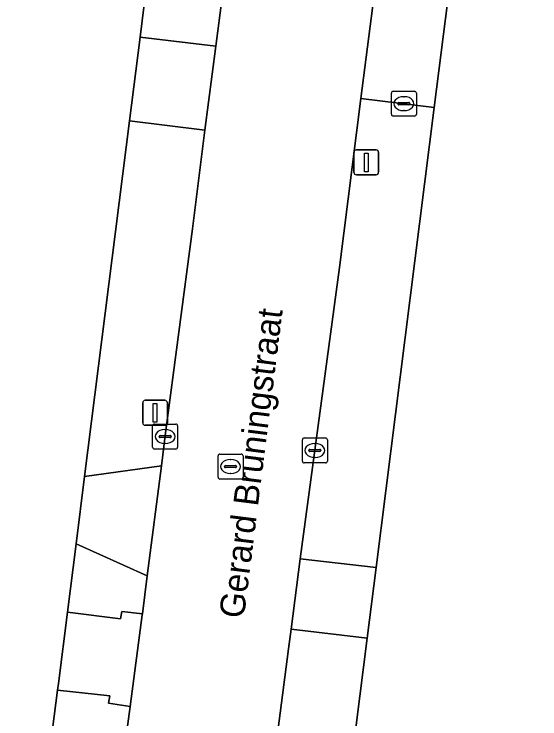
# Model space of a CAD drawing. Extents: x 161258 to 161838, y 380833 to 381727.
# Drawn here: x 161648.48 to 161669.58, y 381280.77 to 381309.04 of the extents above; entities that cross this region are included whole.
import ezdxf

# ---------------------------------------------------------------- set-up
doc = ezdxf.new("R2010")
doc.units = 0
for name, color, linetype in [('IMGEO_Brandkraan', 7, 'Continuous'), ('IMGEO_Erf', 7, 'Continuous'), ('IMGEO_Kolk', 7, 'Continuous'), ('IMGEO_Lichtmast', 7, 'Continuous'), ('IMGEO_Openbare_ruimte_label', 7, 'Continuous'), ('IMGEO_Rijbaan_lokaal_open', 7, 'Continuous'), ('IMGEO_Rioolput', 7, 'Continuous'), ('IMGEO_Voetpad_open', 7, 'Continuous')]:
    doc.layers.add(name, color=color, linetype=linetype)

msp = doc.modelspace()

# ---------------------------------------------------------------- linework, layer by layer
at = {"layer": 'IMGEO_Brandkraan'}
for p, q in [((161663.692, 381305.945), (161664.544, 381305.945)), ((161663.617, 381305.019), (161663.617, 381305.871)), ((161664.105, 381305.725), (161664.13, 381305.725)), ((161664.618, 381305.871), (161664.618, 381305.019)), ((161663.876, 381305.439), (161663.876, 381305.451)), ((161664.314, 381305.402), (161663.916, 381305.402)), ((161663.919, 381305.488), (161664.317, 381305.488)), ((161664.36, 381305.451), (161664.36, 381305.439)), ((161664.128, 381305.165), (161664.103, 381305.165)), ((161664.544, 381304.945), (161663.692, 381304.945))]:
    msp.add_line(p, q, dxfattribs=at)
for points in [[(161663.692, 381305.945), (161664.544, 381305.945)], [(161663.617, 381305.019), (161663.617, 381305.871)], [(161664.618, 381305.871), (161664.618, 381305.019)], [(161664.544, 381304.945), (161663.692, 381304.945)]]:
    msp.add_lwpolyline(points, dxfattribs=at)
for centre, radius, start, end in [((161663.694, 381305.869), 0.0765, 91.552, 178.448), ((161663.694, 381305.869), 0.0765, 91.552, 178.448), ((161664.542, 381305.869), 0.0765, 1.552, 88.448), ((161664.542, 381305.869), 0.0765, 1.552, 88.448), ((161663.916, 381305.448), 0.0403, 85.8775, 175.7526), ((161663.913, 381305.438), 0.0366, 178.938, 274.7102), ((161664.317, 381305.445), 0.043, 264.8664, 352.4533), ((161664.321, 381305.45), 0.0386, 1.7309, 96.639), ((161663.694, 381305.021), 0.0765, 181.552, 268.448), ((161663.694, 381305.021), 0.0765, 181.552, 268.448), ((161664.542, 381305.021), 0.0765, 271.552, 358.448), ((161664.542, 381305.021), 0.0765, 271.552, 358.448)]:
    msp.add_arc(centre, radius, start, end, dxfattribs=at)
for centre, major_axis, ratio, start_param, end_param in [((161664.104, 381305.445), (-0.387, 0.002), 0.722429, 4.712389, 7.853982), ((161664.129, 381305.445), (-0.39, 0.002), 0.717154, 1.570796, 4.712389)]:
    msp.add_ellipse(centre, major_axis=major_axis, ratio=ratio, start_param=start_param, end_param=end_param, dxfattribs=at)
at = {"layer": 'IMGEO_Erf'}
for points in [[(161649.397, 381275.455), (161650.22, 381281.92), (161650.255, 381282.192), (161650.617, 381285.056), (161650.964, 381287.799), (161651.304, 381290.495), (161653.107, 381304.757), (161653.531, 381308.117), (161653.779, 381310.086), (161654.173, 381313.208), (161656.956, 381335.212), (161638.457, 381337.583), (161631.072, 381338.529), (161622.414, 381339.639), (161618.671, 381340.119), (161596.827, 381342.918), (161589.772, 381343.822), (161573.115, 381345.957), (161575.536, 381257.867), (161575.581, 381250), (161575.075, 381232.455), (161573.778, 381197.042)], [(161769.385, 381323.827), (161746.772, 381326.654), (161743.36, 381327.08), (161725.655, 381329.321), (161722.039, 381329.767), (161709.981, 381331.253), (161709.582, 381328.497), (161707.353, 381328.782), (161703.558, 381329.267), (161690.653, 381330.917), (161687.235, 381331.354), (161668.929, 381333.694), (161666.159, 381311.809), (161665.334, 381305.29), (161663, 381286.849), (161662.641, 381284.007), (161661.905, 381278.195)]]:
    msp.add_lwpolyline(points, dxfattribs=at)
at = {"layer": 'IMGEO_Kolk'}
for p, q in [((161654.037, 381291.671), (161654.037, 381292.523)), ((161654.112, 381292.597), (161654.964, 381292.597)), ((161655.038, 381292.523), (161655.038, 381291.671)), ((161654.296, 381292.091), (161654.296, 381292.103)), ((161654.339, 381292.14), (161654.737, 381292.14)), ((161654.525, 381292.377), (161654.55, 381292.377)), ((161654.78, 381292.103), (161654.78, 381292.091)), ((161654.734, 381292.054), (161654.336, 381292.054)), ((161654.548, 381291.817), (161654.523, 381291.817)), ((161660.047, 381291.113), (161660.047, 381291.965)), ((161660.122, 381292.039), (161660.974, 381292.039)), ((161660.535, 381291.819), (161660.56, 381291.819)), ((161661.048, 381291.965), (161661.048, 381291.113)), ((161654.964, 381291.597), (161654.112, 381291.597)), ((161660.306, 381291.533), (161660.306, 381291.545)), ((161660.349, 381291.582), (161660.747, 381291.582)), ((161660.79, 381291.545), (161660.79, 381291.533)), ((161660.744, 381291.496), (161660.346, 381291.496)), ((161660.558, 381291.259), (161660.533, 381291.259)), ((161660.974, 381291.039), (161660.122, 381291.039))]:
    msp.add_line(p, q, dxfattribs=at)
for points in [[(161654.037, 381291.671), (161654.037, 381292.523)], [(161654.112, 381292.597), (161654.964, 381292.597)], [(161655.038, 381292.523), (161655.038, 381291.671)], [(161660.047, 381291.113), (161660.047, 381291.965)], [(161660.122, 381292.039), (161660.974, 381292.039)], [(161661.048, 381291.965), (161661.048, 381291.113)], [(161654.964, 381291.597), (161654.112, 381291.597)], [(161660.974, 381291.039), (161660.122, 381291.039)]]:
    msp.add_lwpolyline(points, dxfattribs=at)
for centre, radius, start, end in [((161654.114, 381292.521), 0.0765, 91.552, 178.448), ((161654.114, 381292.521), 0.0765, 91.552, 178.448), ((161654.962, 381292.521), 0.0765, 1.552, 88.448), ((161654.962, 381292.521), 0.0765, 1.552, 88.448), ((161654.336, 381292.1), 0.0403, 85.8775, 175.7526), ((161654.741, 381292.102), 0.0386, 1.7309, 96.639), ((161654.333, 381292.09), 0.0366, 178.938, 274.7102), ((161654.737, 381292.097), 0.043, 264.8664, 352.4533), ((161660.124, 381291.963), 0.0765, 91.552, 178.448), ((161660.124, 381291.963), 0.0765, 91.552, 178.448), ((161660.972, 381291.963), 0.0765, 1.552, 88.448), ((161660.972, 381291.963), 0.0765, 1.552, 88.448), ((161654.114, 381291.673), 0.0765, 181.552, 268.448), ((161654.114, 381291.673), 0.0765, 181.552, 268.448), ((161654.962, 381291.673), 0.0765, 271.552, 358.448), ((161654.962, 381291.673), 0.0765, 271.552, 358.448), ((161660.346, 381291.542), 0.0403, 85.8775, 175.7526), ((161660.343, 381291.532), 0.0366, 178.938, 274.7102), ((161660.747, 381291.539), 0.043, 264.8664, 352.4533), ((161660.751, 381291.544), 0.0386, 1.7309, 96.639), ((161660.124, 381291.115), 0.0765, 181.552, 268.448), ((161660.124, 381291.115), 0.0765, 181.552, 268.448), ((161660.972, 381291.115), 0.0765, 271.552, 358.448), ((161660.972, 381291.115), 0.0765, 271.552, 358.448)]:
    msp.add_arc(centre, radius, start, end, dxfattribs=at)
for centre, major_axis, ratio, start_param, end_param in [((161654.524, 381292.097), (-0.387, 0.002), 0.722429, 4.712389, 7.853982), ((161654.549, 381292.097), (-0.39, 0.002), 0.717154, 1.570796, 4.712389), ((161660.534, 381291.539), (-0.387, 0.002), 0.722429, 4.712389, 7.853982), ((161660.559, 381291.539), (-0.39, 0.002), 0.717154, 1.570796, 4.712389)]:
    msp.add_ellipse(centre, major_axis=major_axis, ratio=ratio, start_param=start_param, end_param=end_param, dxfattribs=at)
at = {"layer": 'IMGEO_Lichtmast'}
for p, q in [((161662.113, 381302.692), (161662.113, 381303.492)), ((161662.113, 381303.492), (161662.113, 381302.692)), ((161662.213, 381303.592), (161663.003, 381303.592)), ((161663.003, 381303.592), (161662.213, 381303.592)), ((161663.103, 381303.492), (161663.103, 381302.692)), ((161663.103, 381302.692), (161663.103, 381303.492)), ((161663.003, 381302.592), (161662.213, 381302.592)), ((161662.213, 381302.592), (161663.003, 381302.592)), ((161653.738, 381293.55), (161654.528, 381293.55)), ((161654.528, 381293.55), (161653.738, 381293.55)), ((161653.638, 381292.65), (161653.638, 381293.45)), ((161653.638, 381293.45), (161653.638, 381292.65)), ((161654.628, 381293.45), (161654.628, 381292.65)), ((161654.628, 381292.65), (161654.628, 381293.45)), ((161654.528, 381292.55), (161653.738, 381292.55)), ((161653.738, 381292.55), (161654.528, 381292.55))]:
    msp.add_line(p, q, dxfattribs=at)
for points in [[(161662.533, 381303.467), (161662.683, 381303.467), (161662.683, 381302.717), (161662.533, 381302.717), (161662.533, 381303.467)], [(161654.058, 381293.425), (161654.208, 381293.425), (161654.208, 381292.675), (161654.058, 381292.675), (161654.058, 381293.425)]]:
    msp.add_lwpolyline(points, dxfattribs=at)
for centre, start, end in [((161662.213, 381303.492), 90, 180), ((161662.213, 381303.492), 90, 180), ((161663.003, 381303.492), 0, 90), ((161663.003, 381303.492), 360, 90), ((161662.213, 381302.692), 180, 270), ((161662.213, 381302.692), 180, 270), ((161663.003, 381302.692), 270, 0), ((161663.003, 381302.692), 270, 0), ((161653.738, 381293.45), 90, 180), ((161653.738, 381293.45), 90, 180), ((161654.528, 381293.45), 0, 90), ((161654.528, 381293.45), 360, 90), ((161653.738, 381292.65), 180, 270), ((161653.738, 381292.65), 180, 270), ((161654.528, 381292.65), 270, 0), ((161654.528, 381292.65), 270, 0)]:
    msp.add_arc(centre, 0.1, start, end, dxfattribs=at)
at = {"layer": 'IMGEO_Rijbaan_lokaal_open'}
for points in [[(161659.97, 381334.473), (161659.281, 381328.911), (161658.036, 381319.535), (161657.217, 381312.776), (161657.114, 381311.926), (161656.827, 381309.714), (161656.572, 381307.747), (161656.137, 381304.387), (161655.635, 381300.426), (161654.545, 381292.14), (161654.389, 381290.926), (161653.821, 381286.513), (161653.625, 381284.986), (161653.619, 381284.941), (161653.135, 381281.271), (161652.874, 381279.295)], [(161659.96, 381287.198), (161661.538, 381298.881), (161662.388, 381305.648), (161663.227, 381312.185), (161663.76, 381316.338), (161664.948, 381326.215), (161665.881, 381333.874), (161665.965, 381334.393)], [(161659.066, 381280.277), (161659.494, 381283.588), (161659.594, 381284.366), (161659.96, 381287.198)]]:
    msp.add_lwpolyline(points, dxfattribs=at)
at = {"layer": 'IMGEO_Rioolput'}
for p, q in [((161656.665, 381290.468), (161656.665, 381291.32)), ((161656.74, 381291.394), (161657.592, 381291.394)), ((161657.666, 381291.32), (161657.666, 381290.468)), ((161657.153, 381291.174), (161657.178, 381291.174)), ((161656.924, 381290.888), (161656.924, 381290.9)), ((161657.362, 381290.851), (161656.964, 381290.851)), ((161656.967, 381290.937), (161657.365, 381290.937)), ((161657.408, 381290.9), (161657.408, 381290.888)), ((161657.176, 381290.614), (161657.151, 381290.614)), ((161657.592, 381290.394), (161656.74, 381290.394))]:
    msp.add_line(p, q, dxfattribs=at)
for points in [[(161656.665, 381290.468), (161656.665, 381291.32)], [(161656.74, 381291.394), (161657.592, 381291.394)], [(161657.666, 381291.32), (161657.666, 381290.468)], [(161657.592, 381290.394), (161656.74, 381290.394)]]:
    msp.add_lwpolyline(points, dxfattribs=at)
for centre, radius, start, end in [((161656.742, 381291.318), 0.0765, 91.552, 178.448), ((161656.742, 381291.318), 0.0765, 91.552, 178.448), ((161657.59, 381291.318), 0.0765, 1.552, 88.448), ((161657.59, 381291.318), 0.0765, 1.552, 88.448), ((161656.964, 381290.897), 0.0403, 85.8775, 175.7526), ((161656.961, 381290.887), 0.0366, 178.938, 274.7102), ((161657.365, 381290.894), 0.043, 264.8664, 352.4533), ((161657.369, 381290.899), 0.0386, 1.7309, 96.639), ((161656.742, 381290.47), 0.0765, 181.552, 268.448), ((161656.742, 381290.47), 0.0765, 181.552, 268.448), ((161657.59, 381290.47), 0.0765, 271.552, 358.448), ((161657.59, 381290.47), 0.0765, 271.552, 358.448)]:
    msp.add_arc(centre, radius, start, end, dxfattribs=at)
for centre, major_axis, ratio, start_param, end_param in [((161657.152, 381290.894), (-0.387, 0.002), 0.722429, 4.712389, 7.853982), ((161657.177, 381290.894), (-0.39, 0.002), 0.717154, 1.570796, 4.712389)]:
    msp.add_ellipse(centre, major_axis=major_axis, ratio=ratio, start_param=start_param, end_param=end_param, dxfattribs=at)
at = {"layer": 'IMGEO_Voetpad_open'}
for points in [[(161666.159, 381311.809), (161663.227, 381312.185), (161662.388, 381305.648), (161665.334, 381305.29)], [(161656.827, 381309.714), (161653.779, 381310.086), (161653.531, 381308.117), (161656.572, 381307.747)], [(161656.572, 381307.747), (161653.531, 381308.117), (161653.107, 381304.757), (161656.137, 381304.387)], [(161665.334, 381305.29), (161662.388, 381305.648), (161661.538, 381298.881), (161659.96, 381287.198), (161663, 381286.849)], [(161655.635, 381300.426), (161656.137, 381304.387), (161653.107, 381304.757), (161651.304, 381290.495), (161654.389, 381290.926), (161654.545, 381292.14)], [(161654.389, 381290.926), (161651.304, 381290.495), (161650.964, 381287.799), (161653.821, 381286.513)], [(161653.821, 381286.513), (161650.964, 381287.799), (161650.617, 381285.056), (161652.749, 381284.785), (161652.799, 381285.077), (161653.625, 381284.986)], [(161663, 381286.849), (161659.96, 381287.198), (161659.594, 381284.366), (161662.641, 381284.007)], [(161653.619, 381284.941), (161653.625, 381284.986), (161652.799, 381285.077), (161652.749, 381284.785), (161650.617, 381285.056), (161650.255, 381282.192), (161650.22, 381281.92), (161652.321, 381281.697), (161652.263, 381281.406), (161653.135, 381281.271)], [(161652.445, 381275.28), (161652.874, 381279.295), (161653.135, 381281.271), (161652.263, 381281.406), (161652.321, 381281.697), (161650.22, 381281.92), (161649.397, 381275.455), (161648.519, 381265.835), (161651.511, 381265.84)]]:
    msp.add_lwpolyline(points, close=True, dxfattribs=at)
msp.add_lwpolyline([(161661.905, 381278.195), (161662.641, 381284.007), (161659.594, 381284.366), (161659.494, 381283.588), (161659.066, 381280.277)], dxfattribs=at)

# ---------------------------------------------------------------- texts
at = {"layer": 'IMGEO_Openbare_ruimte_label'}
msp.add_text('Gerard Bruningstraat', height=1, rotation=82.8181, dxfattribs=at).set_placement((161657.694, 381284.771))

doc.saveas('drawing.dxf')
